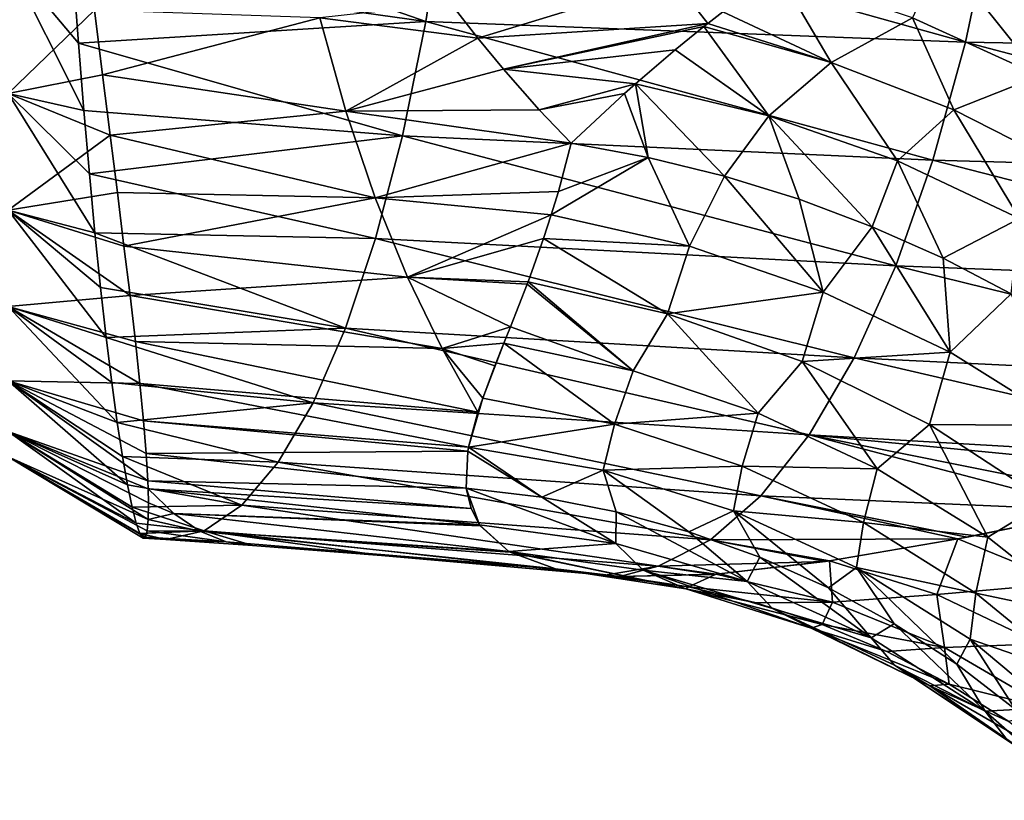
# Model space of a CAD drawing. Header units: metres. Extents: x -62 to 150, y -92 to 92.
# Tile 461 of 656: x -25.13 to -16.14, y 46.41 to 53.55. Entities that reach past the tile are written whole.
import ezdxf

# ---------------------------------------------------------------- set-up
doc = ezdxf.new("R2010")
doc.units = ezdxf.units.M
doc.layers.add('solid_500615', color=7, linetype='CONTINUOUS')

msp = doc.modelspace()

# ---------------------------------------------------------------- linework, layer by layer
at = {"layer": 'solid_500615'}
for points in [[(-21.423277, 53.533028, -15.928053), (-24.646578, 53.986931, -16.164663), (-24.692869, 54.676109, -16.55825)], [(-21.244038, 54.671543, -16.595528), (-21.423277, 53.533028, -15.928053), (-24.692869, 54.676109, -16.55825)], [(-16.491867, 53.342342, -15.923306), (-21.423277, 53.533028, -15.928053), (-21.244038, 54.671543, -16.595528)], [(-16.243383, 54.515129, -16.592335), (-16.491867, 53.342342, -15.923306), (-21.244038, 54.671543, -16.595528)], [(-11.522614, 53.256245, -16.018532), (-16.491867, 53.342342, -15.923306), (-16.243383, 54.515129, -16.592335)], [(-11.215783, 54.476688, -16.666414), (-11.522614, 53.256245, -16.018532), (-16.243383, 54.515129, -16.592335)], [(-25.239401, 52.873489, 0.510905), (-24.449759, 53.635136, 1.720109), (-25.239401, 54.097813, 1.487271)], [(-25.239401, 54.097813, -15.826563), (-24.646578, 53.986931, -16.164663), (-24.598396, 53.334442, -15.727707)], [(-25.239401, 54.097813, -15.826563), (-24.598396, 53.334442, -15.727707), (-24.548233, 52.719151, -15.249774)], [(-25.239401, 54.097813, -15.826563), (-24.548233, 52.719151, -15.249774), (-25.239401, 52.873489, -14.850197)], [(-16.976233, 53.565163, 2.557005), (-15.811031, 53.036251, 2.757416), (-16.704639, 54.153385, 2.975347)], [(-15.811031, 53.036251, 2.757416), (-15.986126, 53.83017, 3.085324), (-16.704639, 54.153385, 2.975347)], [(-21.423277, 53.533028, -15.928053), (-24.598396, 53.334442, -15.727707), (-24.646578, 53.986931, -16.164663)], [(-19.166685, 53.926975, 2.234588), (-21.193689, 53.696377, 1.891979), (-20.948858, 53.380535, 1.714524)], [(-19.166685, 53.926975, 2.234588), (-20.948858, 53.380535, 1.714524), (-18.844982, 53.51445, 2.032125)], [(-19.166685, 53.926975, 2.234588), (-18.844982, 53.51445, 2.032125), (-18.707148, 53.619801, 2.124518)], [(-17.717285, 53.157745, 2.072422), (-18.19965, 53.978809, 2.449642), (-18.707148, 53.619801, 2.124518)], [(-17.717285, 53.157745, 2.072422), (-16.976233, 53.565163, 2.557005), (-18.19965, 53.978809, 2.449642)], [(-25.239401, 52.873489, 0.510905), (-24.378656, 53.046535, 1.320814), (-24.449759, 53.635136, 1.720109)], [(-24.449759, 53.635136, 1.720109), (-24.378656, 53.046535, 1.320814), (-22.393072, 53.565998, 1.761252)], [(-20.948858, 53.380535, 1.714524), (-21.193689, 53.696377, 1.891979), (-22.393072, 53.565998, 1.761252)], [(-24.378656, 53.046535, 1.320814), (-22.1541, 52.713123, 1.192306), (-22.393072, 53.565998, 1.761252)], [(-20.948858, 53.380535, 1.714524), (-22.393072, 53.565998, 1.761252), (-22.1541, 52.713123, 1.192306)], [(-17.717285, 53.157745, 2.072422), (-18.707148, 53.619801, 2.124518), (-18.844982, 53.51445, 2.032125)], [(-17.717285, 53.157745, 2.072422), (-16.596079, 52.723858, 2.222589), (-16.976233, 53.565163, 2.557005)], [(-16.596079, 52.723858, 2.222589), (-15.811031, 53.036251, 2.757416), (-16.976233, 53.565163, 2.557005)], [(-21.423277, 53.533028, -15.928053), (-21.636932, 52.486397, -15.133451), (-24.598396, 53.334442, -15.727707)], [(-16.788023, 52.264507, -15.127053), (-21.636932, 52.486397, -15.133451), (-21.423277, 53.533028, -15.928053)], [(-16.491867, 53.342342, -15.923306), (-16.788023, 52.264507, -15.127053), (-21.423277, 53.533028, -15.928053)], [(-18.844982, 53.51445, 2.032125), (-20.948858, 53.380535, 1.714524), (-20.713511, 53.095387, 1.544899)], [(-18.881889, 53.485645, 2.007046), (-18.844982, 53.51445, 2.032125), (-20.713511, 53.095387, 1.544899)], [(-19.145084, 53.273449, 1.824198), (-18.881889, 53.485645, 2.007046), (-20.713511, 53.095387, 1.544899)], [(-18.287703, 52.670284, 1.59457), (-18.881889, 53.485645, 2.007046), (-19.145084, 53.273449, 1.824198)], [(-17.717285, 53.157745, 2.072422), (-18.844982, 53.51445, 2.032125), (-18.881889, 53.485645, 2.007046)], [(-18.287703, 52.670284, 1.59457), (-17.717285, 53.157745, 2.072422), (-18.881889, 53.485645, 2.007046)], [(-20.713511, 53.095387, 1.544899), (-20.948858, 53.380535, 1.714524), (-22.1541, 52.713123, 1.192306)], [(-21.636932, 52.486397, -15.133451), (-24.548233, 52.719151, -15.249774), (-24.598396, 53.334442, -15.727707)], [(-11.890102, 52.130684, -15.243721), (-16.788023, 52.264507, -15.127053), (-16.491867, 53.342342, -15.923306)], [(-11.522614, 53.256245, -16.018532), (-11.890102, 52.130684, -15.243721), (-16.491867, 53.342342, -15.923306)], [(-19.507458, 52.964115, 1.561691), (-19.145084, 53.273449, 1.824198), (-20.713511, 53.095387, 1.544899)], [(-18.287703, 52.670284, 1.59457), (-19.145084, 53.273449, 1.824198), (-19.507458, 52.964115, 1.561691)], [(-20.385731, 52.725155, 1.310875), (-20.713511, 53.095387, 1.544899), (-22.1541, 52.713123, 1.192306)], [(-19.507458, 52.964115, 1.561691), (-20.713511, 53.095387, 1.544899), (-20.385731, 52.725155, 1.310875)], [(-18.287703, 52.670284, 1.59457), (-17.111919, 52.259377, 1.721369), (-17.717285, 53.157745, 2.072422)], [(-17.111919, 52.259377, 1.721369), (-16.596079, 52.723858, 2.222589), (-17.717285, 53.157745, 2.072422)], [(-25.239401, 52.873489, 0.510905), (-24.308102, 52.492371, 0.890739), (-24.378656, 53.046535, 1.320814)], [(-24.378656, 53.046535, 1.320814), (-24.308102, 52.492371, 0.890739), (-22.1541, 52.713123, 1.192306)], [(-16.596079, 52.723858, 2.222589), (-15.535446, 52.185127, 2.4527), (-15.811031, 53.036251, 2.757416)], [(-19.608353, 52.874535, 1.486275), (-19.507458, 52.964115, 1.561691), (-20.385731, 52.725155, 1.310875)], [(-19.390364, 52.289856, 1.089578), (-19.507458, 52.964115, 1.561691), (-19.608353, 52.874535, 1.486275)], [(-18.694061, 52.118591, 1.105157), (-18.287703, 52.670284, 1.59457), (-19.507458, 52.964115, 1.561691)], [(-19.390364, 52.289856, 1.089578), (-18.694061, 52.118591, 1.105157), (-19.507458, 52.964115, 1.561691)], [(-25.239401, 51.808361, -0.637031), (-24.308102, 52.492371, 0.890739), (-25.239401, 52.873489, 0.510905)], [(-25.239401, 52.873489, -14.850197), (-24.548233, 52.719151, -15.249774), (-24.497591, 52.140415, -14.730272)], [(-25.239401, 52.873489, -14.850197), (-24.497591, 52.140415, -14.730272), (-24.446926, 51.600544, -14.171371)], [(-25.239401, 52.873489, -14.850197), (-24.446926, 51.600544, -14.171371), (-25.239401, 51.808361, -13.70226)], [(-19.608353, 52.874535, 1.486275), (-20.385731, 52.725155, 1.310875), (-20.095507, 52.419903, 1.105734)], [(-19.390364, 52.289856, 1.089578), (-19.608353, 52.874535, 1.486275), (-20.095507, 52.419903, 1.105734)], [(-21.636932, 52.486397, -15.133451), (-24.497591, 52.140415, -14.730272), (-24.548233, 52.719151, -15.249774)], [(-24.308102, 52.492371, 0.890739), (-21.886299, 51.920654, 0.553942), (-22.1541, 52.713123, 1.192306)], [(-20.095507, 52.419903, 1.105734), (-20.385731, 52.725155, 1.310875), (-22.1541, 52.713123, 1.192306)], [(-20.095507, 52.419903, 1.105734), (-22.1541, 52.713123, 1.192306), (-21.886299, 51.920654, 0.553942)], [(-18.694061, 52.118591, 1.105157), (-18.010344, 51.907021, 1.152049), (-18.287703, 52.670284, 1.59457)], [(-17.342924, 51.656334, 1.229959), (-17.111919, 52.259377, 1.721369), (-18.287703, 52.670284, 1.59457)], [(-18.010344, 51.907021, 1.152049), (-17.342924, 51.656334, 1.229959), (-18.287703, 52.670284, 1.59457)], [(-17.111919, 52.259377, 1.721369), (-15.99708, 51.73238, 1.937562), (-16.596079, 52.723858, 2.222589)], [(-15.99708, 51.73238, 1.937562), (-15.535446, 52.185127, 2.4527), (-16.596079, 52.723858, 2.222589)], [(-25.239401, 51.808361, -0.637031), (-24.242279, 51.969566, 0.425426), (-24.308102, 52.492371, 0.890739)], [(-21.636932, 52.486397, -15.133451), (-21.882244, 51.547844, -14.222536), (-24.497591, 52.140415, -14.730272)], [(-24.308102, 52.492371, 0.890739), (-24.242279, 51.969566, 0.425426), (-21.886299, 51.920654, 0.553942)], [(-17.128006, 51.298332, -14.214515), (-21.882244, 51.547844, -14.222536), (-21.636932, 52.486397, -15.133451)], [(-16.788023, 52.264507, -15.127053), (-17.128006, 51.298332, -14.214515), (-21.636932, 52.486397, -15.133451)], [(-20.211178, 51.979923, 0.742217), (-20.095507, 52.419903, 1.105734), (-21.886299, 51.920654, 0.553942)], [(-19.390364, 52.289856, 1.089578), (-20.095507, 52.419903, 1.105734), (-20.211178, 51.979923, 0.742217)], [(-19.390364, 52.289856, 1.089578), (-20.211178, 51.979923, 0.742217), (-20.275826, 51.764202, 0.547076)], [(-19.012974, 51.479179, 0.518392), (-19.390364, 52.289856, 1.089578), (-20.275826, 51.764202, 0.547076)], [(-19.012974, 51.479179, 0.518392), (-18.694061, 52.118591, 1.105157), (-19.390364, 52.289856, 1.089578)], [(-17.342924, 51.656334, 1.229959), (-16.695484, 51.367748, 1.338625), (-17.111919, 52.259377, 1.721369)], [(-12.313453, 51.117085, -14.352735), (-17.128006, 51.298332, -14.214515), (-16.788023, 52.264507, -15.127053)], [(-16.695484, 51.367748, 1.338625), (-15.99708, 51.73238, 1.937562), (-17.111919, 52.259377, 1.721369)], [(-11.890102, 52.130684, -15.243721), (-12.313453, 51.117085, -14.352735), (-16.788023, 52.264507, -15.127053)], [(-21.882244, 51.547844, -14.222536), (-24.446926, 51.600544, -14.171371), (-24.497591, 52.140415, -14.730272)], [(-19.012974, 51.479179, 0.518392), (-17.790173, 51.058613, 0.594593), (-18.694061, 52.118591, 1.105157)], [(-17.790173, 51.058613, 0.594593), (-18.010344, 51.907021, 1.152049), (-18.694061, 52.118591, 1.105157)], [(-25.239401, 51.808361, -0.637031), (-24.181759, 51.480217, -0.073176), (-24.242279, 51.969566, 0.425426)], [(-24.242279, 51.969566, 0.425426), (-24.181759, 51.480217, -0.073176), (-21.886299, 51.920654, 0.553942)], [(-20.275826, 51.764202, 0.547076), (-20.211178, 51.979923, 0.742217), (-21.886299, 51.920654, 0.553942)], [(-24.181759, 51.480217, -0.073176), (-21.591896, 51.195652, -0.14887), (-21.886299, 51.920654, 0.553942)], [(-20.275826, 51.764202, 0.547076), (-21.886299, 51.920654, 0.553942), (-21.591896, 51.195652, -0.14887)], [(-17.790173, 51.058613, 0.594593), (-17.342924, 51.656334, 1.229959), (-18.010344, 51.907021, 1.152049)], [(-25.239401, 51.808361, -0.637031), (-24.125971, 51.026443, -0.601751), (-24.181759, 51.480217, -0.073176)], [(-25.239401, 50.92622, -1.930896), (-24.125971, 51.026443, -0.601751), (-25.239401, 51.808361, -0.637031)], [(-25.239401, 51.808361, -13.70226), (-24.446926, 51.600544, -14.171371), (-24.395948, 51.101994, -13.576284)], [(-25.239401, 51.808361, -13.70226), (-24.395948, 51.101994, -13.576284), (-24.345013, 50.645336, -12.945069)], [(-25.239401, 51.808361, -13.70226), (-24.345013, 50.645336, -12.945069), (-25.239401, 50.92622, -12.408396)], [(-20.346794, 51.548847, 0.339605), (-20.275826, 51.764202, 0.547076), (-21.591896, 51.195652, -0.14887)], [(-19.012974, 51.479179, 0.518392), (-20.275826, 51.764202, 0.547076), (-20.346794, 51.548847, 0.339605)], [(-17.790173, 51.058613, 0.594593), (-16.631105, 50.508976, 0.772803), (-17.342924, 51.656334, 1.229959)], [(-16.631105, 50.508976, 0.772803), (-16.695484, 51.367748, 1.338625), (-17.342924, 51.656334, 1.229959)], [(-16.695484, 51.367748, 1.338625), (-16.071676, 51.042519, 1.477749), (-15.99708, 51.73238, 1.937562)], [(-22.1558, 50.730804, -13.208534), (-24.395948, 51.101994, -13.576284), (-24.446926, 51.600544, -14.171371)], [(-21.882244, 51.547844, -14.222536), (-22.1558, 50.730804, -13.208534), (-24.446926, 51.600544, -14.171371)], [(-24.181759, 51.480217, -0.073176), (-24.125971, 51.026443, -0.601751), (-21.591896, 51.195652, -0.14887)], [(-17.507071, 50.457645, -13.199056), (-22.1558, 50.730804, -13.208534), (-21.882244, 51.547844, -14.222536)], [(-17.128006, 51.298332, -14.214515), (-17.507071, 50.457645, -13.199056), (-21.882244, 51.547844, -14.222536)], [(-20.488796, 51.152908, -0.078874), (-20.346794, 51.548847, 0.339605), (-21.591896, 51.195652, -0.14887)], [(-19.214466, 50.860809, -0.121605), (-20.346794, 51.548847, 0.339605), (-20.488796, 51.152908, -0.078874)], [(-19.214466, 50.860809, -0.121605), (-19.012974, 51.479179, 0.518392), (-20.346794, 51.548847, 0.339605)], [(-19.214466, 50.860809, -0.121605), (-17.790173, 51.058613, 0.594593), (-19.012974, 51.479179, 0.518392)], [(-12.786983, 50.23019, -13.358233), (-17.507071, 50.457645, -13.199056), (-17.128006, 51.298332, -14.214515)], [(-12.313453, 51.117085, -14.352735), (-12.786983, 50.23019, -13.358233), (-17.128006, 51.298332, -14.214515)], [(-16.631105, 50.508976, 0.772803), (-16.071676, 51.042519, 1.477749), (-16.695484, 51.367748, 1.338625)], [(-24.125971, 51.026443, -0.601751), (-21.273619, 50.543629, -0.910115), (-21.591896, 51.195652, -0.14887)], [(-20.650097, 50.74004, -0.575515), (-21.591896, 51.195652, -0.14887), (-21.273619, 50.543629, -0.910115)], [(-20.496752, 51.132099, -0.102342), (-20.488796, 51.152908, -0.078874), (-21.591896, 51.195652, -0.14887)], [(-20.650097, 50.74004, -0.575515), (-20.496752, 51.132099, -0.102342), (-21.591896, 51.195652, -0.14887)], [(-19.529312, 50.339172, -0.813304), (-20.496752, 51.132099, -0.102342), (-20.650097, 50.74004, -0.575515)], [(-19.529312, 50.339172, -0.813304), (-20.488796, 51.152908, -0.078874), (-20.496752, 51.132099, -0.102342)], [(-19.529312, 50.339172, -0.813304), (-19.214466, 50.860809, -0.121605), (-20.488796, 51.152908, -0.078874)], [(-25.239401, 50.92622, -1.930896), (-24.077398, 50.60743, -1.164147), (-24.125971, 51.026443, -0.601751)], [(-22.1558, 50.730804, -13.208534), (-24.345013, 50.645336, -12.945069), (-24.395948, 51.101994, -13.576284)], [(-24.125971, 51.026443, -0.601751), (-24.077398, 50.60743, -1.164147), (-21.273619, 50.543629, -0.910115)], [(-19.214466, 50.860809, -0.121605), (-17.982943, 50.423138, -0.060134), (-17.790173, 51.058613, 0.594593)], [(-17.982943, 50.423138, -0.060134), (-16.631105, 50.508976, 0.772803), (-17.790173, 51.058613, 0.594593)], [(-16.631105, 50.508976, 0.772803), (-15.557712, 49.8395, 1.050468), (-16.071676, 51.042519, 1.477749)], [(-25.239401, 50.92622, -1.930896), (-24.036198, 50.224243, -1.761141), (-24.077398, 50.60743, -1.164147)], [(-25.239401, 50.246769, -3.341785), (-24.036198, 50.224243, -1.761141), (-25.239401, 50.92622, -1.930896)], [(-25.239401, 50.92622, -12.408396), (-24.345013, 50.645336, -12.945069), (-24.293274, 50.231899, -12.279168)], [(-25.239401, 50.92622, -12.408396), (-24.293274, 50.231899, -12.279168), (-24.242512, 49.867184, -11.58508)], [(-25.239401, 50.92622, -12.408396), (-24.242512, 49.867184, -11.58508), (-25.239401, 50.246769, -10.997506)], [(-19.529312, 50.339172, -0.813304), (-18.385773, 49.953438, -0.77399), (-19.214466, 50.860809, -0.121605)], [(-18.385773, 49.953438, -0.77399), (-17.982943, 50.423138, -0.060134), (-19.214466, 50.860809, -0.121605)], [(-22.1558, 50.730804, -13.208534), (-22.453535, 50.045933, -12.107084), (-24.345013, 50.645336, -12.945069)], [(-17.919582, 49.753365, -12.096463), (-22.453535, 50.045933, -12.107084), (-22.1558, 50.730804, -13.208534)], [(-17.507071, 50.457645, -13.199056), (-17.919582, 49.753365, -12.096463), (-22.1558, 50.730804, -13.208534)], [(-20.70974, 50.591461, -0.771975), (-20.650097, 50.74004, -0.575515), (-21.273619, 50.543629, -0.910115)], [(-19.529312, 50.339172, -0.813304), (-20.650097, 50.74004, -0.575515), (-20.70974, 50.591461, -0.771975)], [(-22.453535, 50.045933, -12.107084), (-24.293274, 50.231899, -12.279168), (-24.345013, 50.645336, -12.945069)], [(-24.077398, 50.60743, -1.164147), (-20.946308, 49.962463, -1.736514), (-21.273619, 50.543629, -0.910115)], [(-24.077398, 50.60743, -1.164147), (-24.036198, 50.224243, -1.761141), (-20.946308, 49.962463, -1.736514)], [(-20.791691, 50.385654, -1.06204), (-20.70974, 50.591461, -0.771975), (-21.273619, 50.543629, -0.910115)], [(-20.902964, 50.089329, -1.521861), (-20.70974, 50.591461, -0.771975), (-20.791691, 50.385654, -1.06204)], [(-19.697605, 49.850639, -1.549115), (-20.70974, 50.591461, -0.771975), (-20.902964, 50.089329, -1.521861)], [(-19.697605, 49.850639, -1.549115), (-19.529312, 50.339172, -0.813304), (-20.70974, 50.591461, -0.771975)], [(-20.902964, 50.089329, -1.521861), (-21.273619, 50.543629, -0.910115), (-20.946308, 49.962463, -1.736514)], [(-20.902964, 50.089329, -1.521861), (-20.791691, 50.385654, -1.06204), (-21.273619, 50.543629, -0.910115)], [(-17.982943, 50.423138, -0.060134), (-16.819275, 49.848492, 0.104039), (-16.631105, 50.508976, 0.772803)], [(-16.819275, 49.848492, 0.104039), (-15.557712, 49.8395, 1.050468), (-16.631105, 50.508976, 0.772803)], [(-18.385773, 49.953438, -0.77399), (-17.298155, 49.443932, -0.651251), (-17.982943, 50.423138, -0.060134)], [(-17.298155, 49.443932, -0.651251), (-16.819275, 49.848492, 0.104039), (-17.982943, 50.423138, -0.060134)], [(-13.323375, 49.485432, -12.279414), (-17.919582, 49.753365, -12.096463), (-17.507071, 50.457645, -13.199056)], [(-12.786983, 50.23019, -13.358233), (-13.323375, 49.485432, -12.279414), (-17.507071, 50.457645, -13.199056)], [(-19.697605, 49.850639, -1.549115), (-18.385773, 49.953438, -0.77399), (-19.529312, 50.339172, -0.813304)], [(-25.239401, 50.246769, -3.341785), (-23.963392, 49.334534, -3.704651), (-23.977467, 49.584179, -3.036018)], [(-25.239401, 49.785194, -4.838183), (-23.963392, 49.334534, -3.704651), (-25.239401, 50.246769, -3.341785)], [(-25.239401, 50.246769, -3.341785), (-23.977467, 49.584179, -3.036018), (-24.002211, 49.881527, -2.387106)], [(-25.239401, 50.246769, -3.341785), (-24.002211, 49.881527, -2.387106), (-24.036198, 50.224243, -1.761141)], [(-25.239401, 50.246769, -10.997506), (-24.242512, 49.867184, -11.58508), (-24.195004, 49.555698, -10.870144)], [(-25.239401, 50.246769, -10.997506), (-24.195004, 49.555698, -10.870144), (-24.15, 49.297222, -10.136823)], [(-25.239401, 50.246769, -10.997506), (-24.15, 49.297222, -10.136823), (-25.239401, 49.785194, -9.501109)], [(-22.453535, 50.045933, -12.107084), (-24.242512, 49.867184, -11.58508), (-24.293274, 50.231899, -12.279168)], [(-24.036198, 50.224243, -1.761141), (-21.033089, 49.641449, -2.338471), (-20.946308, 49.962463, -1.736514)], [(-24.036198, 50.224243, -1.761141), (-24.002211, 49.881527, -2.387106), (-21.033089, 49.641449, -2.338471)], [(-22.453535, 50.045933, -12.107084), (-22.771353, 49.503754, -10.933935), (-24.242512, 49.867184, -11.58508)], [(-18.359858, 49.196262, -10.922641), (-22.771353, 49.503754, -10.933935), (-22.453535, 50.045933, -12.107084)], [(-17.919582, 49.753365, -12.096463), (-18.359858, 49.196262, -10.922641), (-22.453535, 50.045933, -12.107084)], [(-20.902964, 50.089329, -1.521861), (-20.946308, 49.962463, -1.736514), (-21.033089, 49.641449, -2.338471)], [(-19.697605, 49.850639, -1.549115), (-20.902964, 50.089329, -1.521861), (-21.033089, 49.641449, -2.338471)], [(-19.697605, 49.850639, -1.549115), (-18.530376, 49.468796, -1.497721), (-18.385773, 49.953438, -0.77399)], [(-18.530376, 49.468796, -1.497721), (-17.298155, 49.443932, -0.651251), (-18.385773, 49.953438, -0.77399)], [(-22.771353, 49.503754, -10.933935), (-24.195004, 49.555698, -10.870144), (-24.242512, 49.867184, -11.58508)], [(-24.002211, 49.881527, -2.387106), (-21.039711, 49.605938, -2.411102), (-21.033089, 49.641449, -2.338471)], [(-24.002211, 49.881527, -2.387106), (-23.977467, 49.584179, -3.036018), (-21.039711, 49.605938, -2.411102)], [(-25.239401, 49.785194, -4.838183), (-23.960802, 49.25985, -3.938388), (-23.963392, 49.334534, -3.704651)], [(-25.239401, 49.785194, -4.838183), (-23.958559, 49.133163, -4.388852), (-23.960802, 49.25985, -3.938388)], [(-25.239401, 49.785194, -4.838183), (-23.960714, 48.980534, -5.080521), (-23.958559, 49.133163, -4.388852)], [(-25.239401, 49.551796, -6.386662), (-23.960714, 48.980534, -5.080521), (-25.239401, 49.785194, -4.838183)], [(-25.239401, 49.785194, -9.501109), (-24.15, 49.297222, -10.136823), (-24.108305, 49.093815, -9.393159)], [(-25.239401, 49.785194, -9.501109), (-24.108305, 49.093815, -9.393159), (-24.070749, 48.946072, -8.647039)], [(-25.239401, 49.785194, -9.501109), (-24.070749, 48.946072, -8.647039), (-25.239401, 49.551796, -7.952631)], [(-19.80204, 49.430408, -2.3164), (-19.697605, 49.850639, -1.549115), (-21.033089, 49.641449, -2.338471)], [(-19.80204, 49.430408, -2.3164), (-18.530376, 49.468796, -1.497721), (-19.697605, 49.850639, -1.549115)], [(-17.298155, 49.443932, -0.651251), (-16.285923, 48.818508, -0.446528), (-16.819275, 49.848492, 0.104039)], [(-16.819275, 49.848492, 0.104039), (-15.746807, 49.147381, 0.36829), (-15.557712, 49.8395, 1.050468)], [(-16.285923, 48.818508, -0.446528), (-15.746807, 49.147381, 0.36829), (-16.819275, 49.848492, 0.104039)], [(-15.276464, 49.062168, -11.210952), (-18.359858, 49.196262, -10.922641), (-17.919582, 49.753365, -12.096463)], [(-14.883851, 49.145458, -11.448496), (-15.276464, 49.062168, -11.210952), (-17.919582, 49.753365, -12.096463)], [(-13.881118, 49.362976, -12.001306), (-14.883851, 49.145458, -11.448496), (-17.919582, 49.753365, -12.096463)], [(-13.323375, 49.485432, -12.279414), (-13.881118, 49.362976, -12.001306), (-17.919582, 49.753365, -12.096463)], [(-23.977467, 49.584179, -3.036018), (-21.052872, 49.265862, -3.186653), (-21.039711, 49.605938, -2.411102)], [(-20.364067, 49.184284, -3.14443), (-21.039711, 49.605938, -2.411102), (-21.052872, 49.265862, -3.186653)], [(-20.364067, 49.184284, -3.14443), (-21.033089, 49.641449, -2.338471), (-21.039711, 49.605938, -2.411102)], [(-20.364067, 49.184284, -3.14443), (-19.80204, 49.430408, -2.3164), (-21.033089, 49.641449, -2.338471)], [(-25.239401, 49.551796, -7.952631), (-24.006863, 48.810898, -7.159526), (-23.984491, 48.819931, -6.468693)], [(-25.239401, 49.551796, -7.952631), (-24.036945, 48.852238, -7.90119), (-24.006863, 48.810898, -7.159526)], [(-25.239401, 49.551796, -6.386662), (-23.984491, 48.819931, -6.468693), (-23.969109, 48.876244, -5.774521)], [(-25.239401, 49.551796, -7.952631), (-23.984491, 48.819931, -6.468693), (-25.239401, 49.551796, -6.386662)], [(-25.239401, 49.551796, -6.386662), (-23.969109, 48.876244, -5.774521), (-23.960714, 48.980534, -5.080521)], [(-25.239401, 49.551796, -7.952631), (-24.070749, 48.946072, -8.647039), (-24.036945, 48.852238, -7.90119)], [(-23.104912, 49.11248, -9.705799), (-24.15, 49.297222, -10.136823), (-24.195004, 49.555698, -10.870144)], [(-22.771353, 49.503754, -10.933935), (-23.104912, 49.11248, -9.705799), (-24.195004, 49.555698, -10.870144)], [(-23.977467, 49.584179, -3.036018), (-23.963392, 49.334534, -3.704651), (-21.052872, 49.265862, -3.186653)], [(-18.821896, 48.794708, -9.694413), (-23.104912, 49.11248, -9.705799), (-22.771353, 49.503754, -10.933935)], [(-18.359858, 49.196262, -10.922641), (-18.821896, 48.794708, -9.694413), (-22.771353, 49.503754, -10.933935)], [(-20.364067, 49.184284, -3.14443), (-19.684547, 49.051235, -3.08553), (-19.80204, 49.430408, -2.3164)], [(-19.80204, 49.430408, -2.3164), (-18.612059, 49.060696, -2.231516), (-18.530376, 49.468796, -1.497721)], [(-19.018471, 48.867908, -3.010277), (-18.612059, 49.060696, -2.231516), (-19.80204, 49.430408, -2.3164)], [(-19.684547, 49.051235, -3.08553), (-19.018471, 48.867908, -3.010277), (-19.80204, 49.430408, -2.3164)], [(-18.612059, 49.060696, -2.231516), (-17.423145, 48.951496, -1.368018), (-18.530376, 49.468796, -1.497721)], [(-18.530376, 49.468796, -1.497721), (-17.423145, 48.951496, -1.368018), (-17.298155, 49.443932, -0.651251)], [(-17.423145, 48.951496, -1.368018), (-16.285923, 48.818508, -0.446528), (-17.298155, 49.443932, -0.651251)], [(-23.963392, 49.334534, -3.704651), (-21.007257, 49.080502, -3.691673), (-21.052872, 49.265862, -3.186653)], [(-23.963392, 49.334534, -3.704651), (-23.960802, 49.25985, -3.938388), (-21.007257, 49.080502, -3.691673)], [(-23.104912, 49.11248, -9.705799), (-24.108305, 49.093815, -9.393159), (-24.15, 49.297222, -10.136823)], [(-23.960802, 49.25985, -3.938388), (-20.932465, 48.93256, -4.159545), (-21.007257, 49.080502, -3.691673)], [(-23.960802, 49.25985, -3.938388), (-23.726469, 49.034988, -4.725811), (-20.932465, 48.93256, -4.159545)], [(-23.958559, 49.133163, -4.388852), (-23.726469, 49.034988, -4.725811), (-23.960802, 49.25985, -3.938388)], [(-20.932465, 48.93256, -4.159545), (-21.052872, 49.265862, -3.186653), (-21.007257, 49.080502, -3.691673)], [(-19.687807, 48.760242, -3.993558), (-21.052872, 49.265862, -3.186653), (-20.932465, 48.93256, -4.159545)], [(-19.687807, 48.760242, -3.993558), (-20.364067, 49.184284, -3.14443), (-21.052872, 49.265862, -3.186653)], [(-19.687807, 48.760242, -3.993558), (-19.684547, 49.051235, -3.08553), (-20.364067, 49.184284, -3.14443)], [(-16.560503, 48.803452, -10.330362), (-18.821896, 48.794708, -9.694413), (-18.359858, 49.196262, -10.922641)], [(-16.475073, 48.819756, -10.394578), (-16.560503, 48.803452, -10.330362), (-18.359858, 49.196262, -10.922641)], [(-15.276464, 49.062168, -11.210952), (-16.475073, 48.819756, -10.394578), (-18.359858, 49.196262, -10.922641)], [(-16.285923, 48.818508, -0.446528), (-15.366011, 48.089066, -0.164102), (-15.746807, 49.147381, 0.36829)], [(-23.104912, 49.11248, -9.705799), (-23.4494, 48.875835, -8.441258), (-24.108305, 49.093815, -9.393159)], [(-23.4494, 48.875835, -8.441258), (-24.070749, 48.946072, -8.647039), (-24.108305, 49.093815, -9.393159)], [(-23.958559, 49.133163, -4.388852), (-23.960714, 48.980534, -5.080521), (-23.726469, 49.034988, -4.725811)], [(-19.299055, 48.552395, -8.430408), (-23.4494, 48.875835, -8.441258), (-23.104912, 49.11248, -9.705799)], [(-18.821896, 48.794708, -9.694413), (-19.299055, 48.552395, -8.430408), (-23.104912, 49.11248, -9.705799)], [(-19.687807, 48.760242, -3.993558), (-18.485853, 48.413288, -3.789719), (-19.684547, 49.051235, -3.08553)], [(-18.485853, 48.413288, -3.789719), (-19.018471, 48.867908, -3.010277), (-19.684547, 49.051235, -3.08553)], [(-19.018471, 48.867908, -3.010277), (-18.369999, 48.635464, -2.919149), (-18.612059, 49.060696, -2.231516)], [(-18.612059, 49.060696, -2.231516), (-17.486034, 48.542885, -2.07867), (-17.423145, 48.951496, -1.368018)], [(-17.743284, 48.355061, -2.81262), (-17.486034, 48.542885, -2.07867), (-18.612059, 49.060696, -2.231516)], [(-18.369999, 48.635464, -2.919149), (-17.743284, 48.355061, -2.81262), (-18.612059, 49.060696, -2.231516)], [(-15.276464, 49.062168, -11.210952), (-16.560503, 48.803452, -10.330362), (-16.475073, 48.819756, -10.394578)], [(-15.571184, 48.39801, -9.736571), (-16.560503, 48.803452, -10.330362), (-15.276464, 49.062168, -11.210952)], [(-23.960714, 48.980534, -5.080521), (-23.969109, 48.876244, -5.774521), (-23.48855, 48.873016, -5.528318)], [(-23.960714, 48.980534, -5.080521), (-23.48855, 48.873016, -5.528318), (-23.726469, 49.034988, -4.725811)], [(-23.726469, 49.034988, -4.725811), (-20.925419, 48.922119, -4.195415), (-20.932465, 48.93256, -4.159545)], [(-23.726469, 49.034988, -4.725811), (-20.664122, 48.686394, -5.16328), (-20.925419, 48.922119, -4.195415)], [(-23.726469, 49.034988, -4.725811), (-23.48855, 48.873016, -5.528318), (-20.664122, 48.686394, -5.16328)], [(-23.4494, 48.875835, -8.441258), (-24.036945, 48.852238, -7.90119), (-24.070749, 48.946072, -8.647039)], [(-23.4494, 48.875835, -8.441258), (-23.799915, 48.797028, -7.159111), (-24.036945, 48.852238, -7.90119)], [(-23.969109, 48.876244, -5.774521), (-23.984491, 48.819931, -6.468693), (-23.248325, 48.774822, -6.340461)], [(-23.969109, 48.876244, -5.774521), (-23.248325, 48.774822, -6.340461), (-23.48855, 48.873016, -5.528318)], [(-23.4494, 48.875835, -8.441258), (-23.007113, 48.741299, -7.157449), (-23.799915, 48.797028, -7.159111)], [(-23.48855, 48.873016, -5.528318), (-20.653421, 48.680237, -5.194433), (-20.664122, 48.686394, -5.16328)], [(-23.48855, 48.873016, -5.528318), (-20.236868, 48.529991, -6.169773), (-20.653421, 48.680237, -5.194433)], [(-23.48855, 48.873016, -5.528318), (-23.248325, 48.774822, -6.340461), (-20.236868, 48.529991, -6.169773)], [(-23.4494, 48.875835, -8.441258), (-19.784611, 48.472488, -7.149453), (-21.826511, 48.650707, -7.15475)], [(-19.299055, 48.552395, -8.430408), (-19.784611, 48.472488, -7.149453), (-23.4494, 48.875835, -8.441258)], [(-23.4494, 48.875835, -8.441258), (-21.826511, 48.650707, -7.15475), (-23.007113, 48.741299, -7.157449)], [(-20.664122, 48.686394, -5.16328), (-20.932465, 48.93256, -4.159545), (-20.925419, 48.922119, -4.195415)], [(-19.687807, 48.760242, -3.993558), (-20.932465, 48.93256, -4.159545), (-20.664122, 48.686394, -5.16328)], [(-18.485853, 48.413288, -3.789719), (-18.369999, 48.635464, -2.919149), (-19.018471, 48.867908, -3.010277)], [(-17.486034, 48.542885, -2.07867), (-16.396912, 48.30735, -1.161839), (-17.423145, 48.951496, -1.368018)], [(-17.423145, 48.951496, -1.368018), (-16.396912, 48.30735, -1.161839), (-16.285923, 48.818508, -0.446528)], [(-24.036945, 48.852238, -7.90119), (-23.799915, 48.797028, -7.159111), (-24.006863, 48.810898, -7.159526)], [(-23.984491, 48.819931, -6.468693), (-24.006863, 48.810898, -7.159526), (-23.248325, 48.774822, -6.340461)], [(-23.799915, 48.797028, -7.159111), (-23.248325, 48.774822, -6.340461), (-24.006863, 48.810898, -7.159526)], [(-23.799915, 48.797028, -7.159111), (-23.007113, 48.741299, -7.157449), (-23.248325, 48.774822, -6.340461)], [(-23.248325, 48.774822, -6.340461), (-23.007113, 48.741299, -7.157449), (-20.236868, 48.529991, -6.169773)], [(-17.769543, 48.597198, -9.317497), (-19.299055, 48.552395, -8.430408), (-18.821896, 48.794708, -9.694413)], [(-16.560503, 48.803452, -10.330362), (-17.734339, 48.602406, -9.350182), (-18.821896, 48.794708, -9.694413)], [(-17.734339, 48.602406, -9.350182), (-17.769543, 48.597198, -9.317497), (-18.821896, 48.794708, -9.694413)], [(-16.752092, 48.29398, -8.828255), (-17.734339, 48.602406, -9.350182), (-16.560503, 48.803452, -10.330362)], [(-15.571184, 48.39801, -9.736571), (-16.752092, 48.29398, -8.828255), (-16.560503, 48.803452, -10.330362)], [(-16.396912, 48.30735, -1.161839), (-15.366011, 48.089066, -0.164102), (-16.285923, 48.818508, -0.446528)], [(-23.007113, 48.741299, -7.157449), (-21.826511, 48.650707, -7.15475), (-20.236868, 48.529991, -6.169773)], [(-19.437901, 48.515797, -4.910106), (-19.687807, 48.760242, -3.993558), (-20.664122, 48.686394, -5.16328)], [(-19.047541, 48.346725, -5.827283), (-20.664122, 48.686394, -5.16328), (-20.653421, 48.680237, -5.194433)], [(-19.047541, 48.346725, -5.827283), (-19.437901, 48.515797, -4.910106), (-20.664122, 48.686394, -5.16328)], [(-19.437901, 48.515797, -4.910106), (-18.485853, 48.413288, -3.789719), (-19.687807, 48.760242, -3.993558)], [(-21.826511, 48.650707, -7.15475), (-19.784611, 48.472488, -7.149453), (-20.236868, 48.529991, -6.169773)], [(-19.047541, 48.346725, -5.827283), (-20.653421, 48.680237, -5.194433), (-20.236868, 48.529991, -6.169773)], [(-17.769543, 48.597198, -9.317497), (-18.770515, 48.480625, -8.281631), (-19.299055, 48.552395, -8.430408)], [(-17.734339, 48.602406, -9.350182), (-18.770515, 48.480625, -8.281631), (-17.769543, 48.597198, -9.317497)], [(-17.706749, 48.224102, -7.800893), (-18.770515, 48.480625, -8.281631), (-17.734339, 48.602406, -9.350182)], [(-18.485853, 48.413288, -3.789719), (-17.352282, 47.898972, -3.551903), (-18.369999, 48.635464, -2.919149)], [(-17.352282, 47.898972, -3.551903), (-17.743284, 48.355061, -2.81262), (-18.369999, 48.635464, -2.919149)], [(-16.752092, 48.29398, -8.828255), (-17.706749, 48.224102, -7.800893), (-17.734339, 48.602406, -9.350182)], [(-19.022705, 48.365162, -6.913527), (-20.236868, 48.529991, -6.169773), (-19.649265, 48.459709, -7.149074)], [(-19.022705, 48.365162, -6.913527), (-19.047541, 48.346725, -5.827283), (-20.236868, 48.529991, -6.169773)], [(-19.784611, 48.472488, -7.149453), (-19.649265, 48.459709, -7.149074), (-20.236868, 48.529991, -6.169773)], [(-19.299055, 48.552395, -8.430408), (-19.649265, 48.459709, -7.149074), (-19.784611, 48.472488, -7.149453)], [(-18.806362, 48.477898, -8.240156), (-19.649265, 48.459709, -7.149074), (-19.299055, 48.552395, -8.430408)], [(-19.437901, 48.515797, -4.910106), (-18.253973, 48.167721, -4.637143), (-18.485853, 48.413288, -3.789719)], [(-17.899565, 47.987316, -5.483258), (-18.253973, 48.167721, -4.637143), (-19.437901, 48.515797, -4.910106)], [(-19.047541, 48.346725, -5.827283), (-17.899565, 47.987316, -5.483258), (-19.437901, 48.515797, -4.910106)], [(-18.770515, 48.480625, -8.281631), (-18.806362, 48.477898, -8.240156), (-19.299055, 48.552395, -8.430408)], [(-17.743284, 48.355061, -2.81262), (-17.142382, 48.028049, -2.691225), (-17.486034, 48.542885, -2.07867)], [(-17.486034, 48.542885, -2.07867), (-16.446398, 47.886185, -1.860434), (-16.396912, 48.30735, -1.161839)], [(-16.570826, 47.656742, -2.555806), (-16.446398, 47.886185, -1.860434), (-17.486034, 48.542885, -2.07867)], [(-17.142382, 48.028049, -2.691225), (-16.570826, 47.656742, -2.555806), (-17.486034, 48.542885, -2.07867)], [(-18.770515, 48.480625, -8.281631), (-19.649265, 48.459709, -7.149074), (-18.806362, 48.477898, -8.240156)], [(-19.022705, 48.365162, -6.913527), (-19.649265, 48.459709, -7.149074), (-18.770515, 48.480625, -8.281631)], [(-17.706749, 48.224102, -7.800893), (-19.022705, 48.365162, -6.913527), (-18.770515, 48.480625, -8.281631)], [(-19.022705, 48.365162, -6.913527), (-18.40486, 48.218422, -6.681478), (-19.047541, 48.346725, -5.827283)], [(-17.799425, 48.020588, -6.4547), (-17.899565, 47.987316, -5.483258), (-19.047541, 48.346725, -5.827283)], [(-18.40486, 48.218422, -6.681478), (-17.799425, 48.020588, -6.4547), (-19.047541, 48.346725, -5.827283)], [(-17.706749, 48.224102, -7.800893), (-18.40486, 48.218422, -6.681478), (-19.022705, 48.365162, -6.913527)], [(-18.253973, 48.167721, -4.637143), (-17.352282, 47.898972, -3.551903), (-18.485853, 48.413288, -3.789719)], [(-17.352282, 47.898972, -3.551903), (-17.142382, 48.028049, -2.691225), (-17.743284, 48.355061, -2.81262)], [(-15.571184, 48.39801, -9.736571), (-15.807055, 47.843781, -8.347593), (-16.752092, 48.29398, -8.828255)], [(-16.752092, 48.29398, -8.828255), (-16.683441, 47.810989, -7.3497), (-17.706749, 48.224102, -7.800893)], [(-16.752092, 48.29398, -8.828255), (-15.807055, 47.843781, -8.347593), (-16.683441, 47.810989, -7.3497)], [(-16.446398, 47.886185, -1.860434), (-15.469971, 47.54948, -0.883717), (-16.396912, 48.30735, -1.161839)], [(-16.396912, 48.30735, -1.161839), (-15.469971, 47.54948, -0.883717), (-15.366011, 48.089066, -0.164102)], [(-17.706749, 48.224102, -7.800893), (-17.799425, 48.020588, -6.4547), (-18.40486, 48.218422, -6.681478)], [(-18.253973, 48.167721, -4.637143), (-17.138044, 47.649158, -4.349787), (-17.352282, 47.898972, -3.551903)], [(-16.817225, 47.459129, -5.14502), (-17.138044, 47.649158, -4.349787), (-18.253973, 48.167721, -4.637143)], [(-17.899565, 47.987316, -5.483258), (-16.817225, 47.459129, -5.14502), (-18.253973, 48.167721, -4.637143)], [(-17.706749, 48.224102, -7.800893), (-16.683441, 47.810989, -7.3497), (-17.799425, 48.020588, -6.4547)], [(-17.799425, 48.020588, -6.4547), (-17.210148, 47.772881, -6.234601), (-17.899565, 47.987316, -5.483258)], [(-16.640781, 47.476536, -6.022573), (-16.817225, 47.459129, -5.14502), (-17.899565, 47.987316, -5.483258)], [(-17.210148, 47.772881, -6.234601), (-16.640781, 47.476536, -6.022573), (-17.899565, 47.987316, -5.483258)], [(-16.683441, 47.810989, -7.3497), (-17.210148, 47.772881, -6.234601), (-17.799425, 48.020588, -6.4547)], [(-17.352282, 47.898972, -3.551903), (-16.311205, 47.227139, -3.284902), (-17.142382, 48.028049, -2.691225)], [(-16.311205, 47.227139, -3.284902), (-16.570826, 47.656742, -2.555806), (-17.142382, 48.028049, -2.691225)], [(-17.138044, 47.649158, -4.349787), (-16.311205, 47.227139, -3.284902), (-17.352282, 47.898972, -3.551903)], [(-16.570826, 47.656742, -2.555806), (-16.031982, 47.243763, -2.407307), (-16.446398, 47.886185, -1.860434)], [(-16.446398, 47.886185, -1.860434), (-15.512762, 47.104767, -1.581691), (-15.469971, 47.54948, -0.883717)], [(-16.031982, 47.243763, -2.407307), (-15.512762, 47.104767, -1.581691), (-16.446398, 47.886185, -1.860434)], [(-16.683441, 47.810989, -7.3497), (-16.640781, 47.476536, -6.022573), (-17.210148, 47.772881, -6.234601)], [(-15.807055, 47.843781, -8.347593), (-15.716903, 47.247631, -6.938043), (-16.683441, 47.810989, -7.3497)], [(-16.683441, 47.810989, -7.3497), (-15.716903, 47.247631, -6.938043), (-16.640781, 47.476536, -6.022573)], [(-17.138044, 47.649158, -4.349787), (-16.114008, 46.970139, -4.054022), (-16.311205, 47.227139, -3.284902)], [(-15.823461, 46.772224, -4.819653), (-16.114008, 46.970139, -4.054022), (-17.138044, 47.649158, -4.349787)], [(-16.817225, 47.459129, -5.14502), (-15.823461, 46.772224, -4.819653), (-17.138044, 47.649158, -4.349787)], [(-16.311205, 47.227139, -3.284902), (-16.031982, 47.243763, -2.407307), (-16.570826, 47.656742, -2.555806)], [(-16.640781, 47.476536, -6.022573), (-16.094967, 47.133018, -5.819955), (-16.817225, 47.459129, -5.14502)], [(-15.575864, 46.744762, -5.62792), (-15.823461, 46.772224, -4.819653), (-16.817225, 47.459129, -5.14502)], [(-16.094967, 47.133018, -5.819955), (-15.575864, 46.744762, -5.62792), (-16.817225, 47.459129, -5.14502)], [(-15.716903, 47.247631, -6.938043), (-16.094967, 47.133018, -5.819955), (-16.640781, 47.476536, -6.022573)], [(-16.311205, 47.227139, -3.284902), (-15.383695, 46.413391, -2.994608), (-16.031982, 47.243763, -2.407307)], [(-16.114008, 46.970139, -4.054022), (-15.383695, 46.413391, -2.994608), (-16.311205, 47.227139, -3.284902)]]:
    msp.add_3dface(points, dxfattribs=at)

doc.saveas('drawing.dxf')
